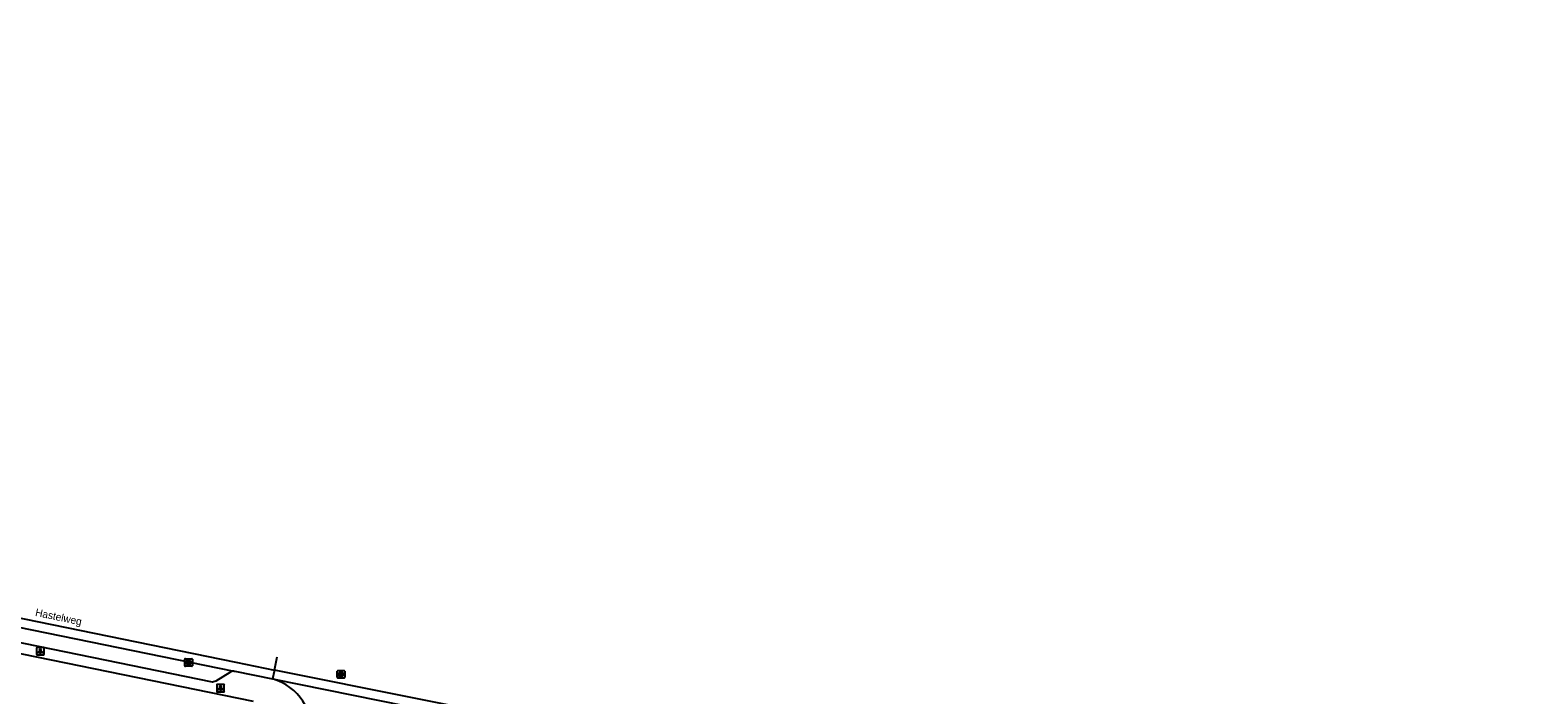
# Model space of a CAD drawing. Extents: x 157692 to 159670, y 381454 to 383289.
# Drawn here: x 158646.1 to 158845.7, y 383013.8 to 383101.8 of the extents above; entities that cross this region are included whole.
import ezdxf

# ---------------------------------------------------------------- set-up
doc = ezdxf.new("R2010")
doc.units = 0
for name, color, linetype in [('IMGEO_Kolk', 7, 'Continuous'), ('IMGEO_Lichtpunt', 7, 'Continuous'), ('IMGEO_Openbare_ruimte_label', 7, 'Continuous'), ('IMGEO_Rijbaan_lokaal_gesloten', 7, 'Continuous'), ('IMGEO_Rijbaan_lokaal_open', 7, 'Continuous'), ('IMGEO_Rioolput', 7, 'Continuous'), ('IMGEO_Voetpad_open', 7, 'Continuous')]:
    doc.layers.add(name, color=color, linetype=linetype)

msp = doc.modelspace()

# ---------------------------------------------------------------- linework, layer by layer
at = {"layer": 'IMGEO_Kolk'}
for p, q in [((158666.57, 383017.64), (158666.57, 383018.49)), ((158666.65, 383018.56), (158667.5, 383018.56)), ((158667.58, 383018.49), (158667.58, 383017.64)), ((158667.5, 383017.56), (158666.65, 383017.56)), ((158667.06, 383018.34), (158667.09, 383018.34)), ((158667.08, 383017.78), (158667.06, 383017.78))]:
    msp.add_line(p, q, dxfattribs=at)
for points in [[(158666.57, 383017.64), (158666.57, 383018.49)], [(158666.65, 383018.56), (158667.5, 383018.56)], [(158667.58, 383018.49), (158667.58, 383017.64)], [(158667.5, 383017.56), (158666.65, 383017.56)], [(158666.89, 383018.26), (158667.02, 383018.26), (158667.02, 383018.11), (158667.15, 383018.26), (158667.31, 383018.26), (158667.17, 383018.11), (158667.32, 383017.86), (158667.17, 383017.86), (158667.08, 383018.03), (158667.02, 383017.96), (158667.02, 383017.86), (158666.89, 383017.86), (158666.89, 383018.26)]]:
    msp.add_lwpolyline(points, dxfattribs=at)
for centre, start, end in [((158666.65, 383018.49), 91.552, 178.448), ((158666.65, 383018.49), 91.552, 178.448), ((158667.5, 383018.49), 1.552, 88.448), ((158667.5, 383018.49), 1.552, 88.448), ((158666.65, 383017.64), 181.552, 268.448), ((158666.65, 383017.64), 181.552, 268.448), ((158667.5, 383017.64), 271.552, 358.448), ((158667.5, 383017.64), 271.552, 358.448)]:
    msp.add_arc(centre, 0.0765, start, end, dxfattribs=at)
for centre, major_axis, ratio, start_param, end_param in [((158667.06, 383018.06), (-0.387, 0.002), 0.722429, 4.712389, 7.853982), ((158667.09, 383018.06), (-0.39, 0.002), 0.717154, 1.570796, 4.712389)]:
    msp.add_ellipse(centre, major_axis=major_axis, ratio=ratio, start_param=start_param, end_param=end_param, dxfattribs=at)
at = {"layer": 'IMGEO_Lichtpunt'}
for p, q in [((158646.95, 383019.97), (158646.95, 383019.16)), ((158646.95, 383019.97), (158646.95, 383019.16)), ((158647.85, 383020.06), (158647.04, 383020.06)), ((158647.85, 383020.06), (158647.04, 383020.06)), ((158647.04, 383019.06), (158647.85, 383019.06)), ((158647.04, 383019.06), (158647.85, 383019.06)), ((158647.94, 383019.16), (158647.94, 383019.97)), ((158647.94, 383019.16), (158647.94, 383019.97)), ((158670.8, 383015.07), (158670.8, 383014.26)), ((158670.8, 383015.07), (158670.8, 383014.26)), ((158671.71, 383015.17), (158670.9, 383015.17)), ((158671.71, 383015.17), (158670.9, 383015.17)), ((158671.8, 383014.26), (158671.8, 383015.07)), ((158671.8, 383014.26), (158671.8, 383015.07)), ((158670.9, 383014.17), (158671.71, 383014.17)), ((158670.9, 383014.17), (158671.71, 383014.17))]:
    msp.add_line(p, q, dxfattribs=at)
for points in [[(158647.32, 383019.63), (158647.36, 383019.6), (158647.17, 383019.34), (158647.13, 383019.37), (158647.32, 383019.63)], [(158647.42, 383019.58), (158647.47, 383019.58), (158647.47, 383019.26), (158647.42, 383019.26), (158647.42, 383019.58)], [(158647.53, 383019.6), (158647.57, 383019.63), (158647.76, 383019.37), (158647.72, 383019.34), (158647.53, 383019.6)], [(158671.18, 383014.73), (158671.22, 383014.71), (158671.03, 383014.44), (158670.99, 383014.47), (158671.18, 383014.73)], [(158671.28, 383014.69), (158671.33, 383014.69), (158671.33, 383014.36), (158671.28, 383014.36), (158671.28, 383014.69)], [(158671.39, 383014.71), (158671.43, 383014.73), (158671.61, 383014.47), (158671.58, 383014.44), (158671.39, 383014.71)]]:
    msp.add_lwpolyline(points, dxfattribs=at)
for centre in [(158647.45, 383019.76), (158671.3, 383014.87)]:
    msp.add_circle(centre, 0.0994, dxfattribs=at)
for centre, start, end in [((158647.04, 383019.97), 90, 180), ((158647.04, 383019.97), 90, 180), ((158647.04, 383019.16), 180, 270), ((158647.04, 383019.16), 180, 270), ((158647.85, 383019.97), 0, 90), ((158647.85, 383019.97), 0, 90), ((158647.85, 383019.16), 270, 0), ((158647.85, 383019.16), 270, 360), ((158670.9, 383015.07), 90, 180), ((158670.9, 383015.07), 90, 180), ((158671.71, 383015.07), 0, 90), ((158671.71, 383015.07), 0, 90), ((158670.9, 383014.26), 180, 270), ((158670.9, 383014.26), 180, 270), ((158671.71, 383014.26), 270, 0), ((158671.71, 383014.26), 270, 360)]:
    msp.add_arc(centre, 0.0946, start, end, dxfattribs=at)
at = {"layer": 'IMGEO_Rijbaan_lokaal_gesloten'}
for points in [[(158292.47, 383101.77), (158309.67, 383097.01), (158320.18, 383094.19), (158365.06, 383082.9), (158387.52, 383077.54), (158429.65, 383068.07), (158450.64, 383063.67), (158673.31, 383018.09), (158678.43, 383017.07)], [(158364.78, 383081.73), (158387.25, 383076.38), (158405.71, 383072.14), (158429.4, 383066.9), (158450.39, 383062.5), (158473.13, 383057.84), (158673.08, 383016.92)], [(158678.43, 383017.07), (158678.79, 383018.8)], [(158673.08, 383016.92), (158673.18, 383016.9), (158678.19, 383015.89)], [(158678.43, 383017.07), (158678.19, 383015.89)], [(159115.48, 382927.09), (159047.02, 382941.46), (159008.35, 382949.7), (158733.28, 383005.89), (158715.88, 383009.55), (158678.43, 383017.07)], [(158678.19, 383015.89), (158695.85, 383012.34)]]:
    msp.add_lwpolyline(points, dxfattribs=at)
at = {"layer": 'IMGEO_Rijbaan_lokaal_open'}
msp.add_arc((158676.3, 383009.14), 7.01, 351.2487, 74.3275, dxfattribs=at)
at = {"layer": 'IMGEO_Rioolput'}
for p, q in [((158686.74, 383016.07), (158686.74, 383016.93)), ((158686.81, 383017), (158687.67, 383017)), ((158687.23, 383016.78), (158687.25, 383016.78)), ((158687.74, 383016.93), (158687.74, 383016.07)), ((158687.67, 383016), (158686.81, 383016)), ((158687.25, 383016.22), (158687.23, 383016.22))]:
    msp.add_line(p, q, dxfattribs=at)
for points in [[(158686.74, 383016.07), (158686.74, 383016.93)], [(158686.81, 383017), (158687.67, 383017)], [(158687.33, 383016.7), (158687.08, 383016.7), (158687.08, 383016.3)], [(158687.08, 383016.3), (158687.2, 383016.3), (158687.2, 383016.46), (158687.21, 383016.46)], [(158687.26, 383016.62), (158687.2, 383016.62), (158687.2, 383016.54)], [(158687.2, 383016.54), (158687.25, 383016.54)], [(158687.26, 383016.43), (158687.33, 383016.3), (158687.47, 383016.3), (158687.4, 383016.43)], [(158687.74, 383016.93), (158687.74, 383016.07)], [(158687.67, 383016), (158686.81, 383016)]]:
    msp.add_lwpolyline(points, dxfattribs=at)
for centre, radius, start, end in [((158686.82, 383016.92), 0.0765, 91.552, 178.448), ((158686.82, 383016.92), 0.0765, 91.552, 178.448), ((158687.21, 383016.41), 0.0533, 26.0293, 88.6989), ((158687.24, 383016.73), 0.19, 274.7715, 282.9687), ((158687.26, 383016.52), 0.0964, 77.0061, 93.1865), ((158687.28, 383016.58), 0.0378, 276.6634, 79.6772), ((158687.33, 383016.59), 0.109, 350.3612, 89.416), ((158687.33, 383016.59), 0.112, 277.5842, 350.9817), ((158687.31, 383016.37), 0.108, 29.5134, 73.7905), ((158687.66, 383016.92), 0.0765, 1.552, 88.448), ((158687.66, 383016.92), 0.0765, 1.552, 88.448), ((158686.82, 383016.08), 0.0765, 181.552, 268.448), ((158686.82, 383016.08), 0.0765, 181.552, 268.448), ((158687.66, 383016.08), 0.0765, 271.552, 358.448), ((158687.66, 383016.08), 0.0765, 271.552, 358.448)]:
    msp.add_arc(centre, radius, start, end, dxfattribs=at)
for centre, major_axis, ratio, start_param, end_param in [((158687.23, 383016.5), (-0.387, 0.002), 0.722429, 4.712389, 7.853982), ((158687.25, 383016.5), (-0.39, 0.002), 0.717154, 1.570796, 4.712389)]:
    msp.add_ellipse(centre, major_axis=major_axis, ratio=ratio, start_param=start_param, end_param=end_param, dxfattribs=at)
at = {"layer": 'IMGEO_Voetpad_open'}
for points in [[(158356.07, 383080.31), (158377.27, 383075.18), (158404.27, 383068.95), (158429.94, 383063.24), (158449.09, 383059.2), (158491.29, 383050.57), (158490.41, 383046.19), (158502.08, 383043.81), (158503.86, 383044.92), (158504.77, 383044.99), (158505.31, 383047.7), (158608.7, 383026.57), (158608.77, 383026.89), (158612.42, 383026.18), (158612.37, 383025.86), (158675.64, 383012.95)], [(158672.54, 383016.75), (158670.66, 383015.58), (158670.23, 383015.48), (158560.41, 383037.95)]]:
    msp.add_lwpolyline(points, dxfattribs=at)
msp.add_arc((158672.99, 383016.25), 0.671, 82.6361, 132.0354, dxfattribs=at)

# ---------------------------------------------------------------- texts
at = {"layer": 'IMGEO_Openbare_ruimte_label'}
msp.add_text('Hastelweg', height=1, rotation=348.2855, dxfattribs=at).set_placement((158646.71, 383024.24))

doc.saveas('drawing.dxf')
